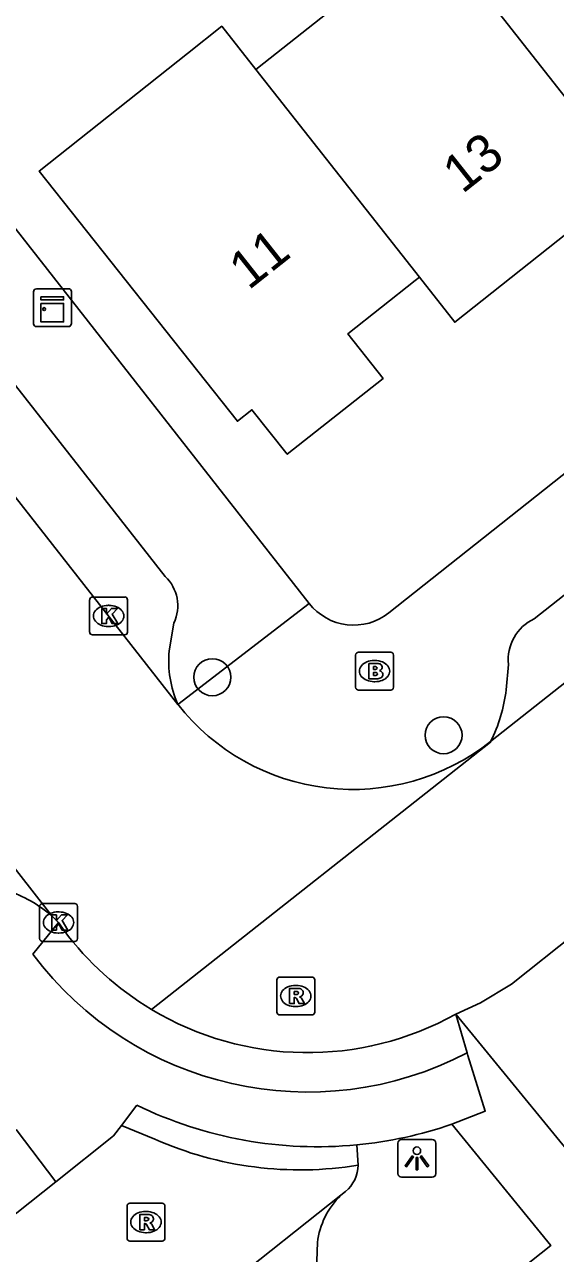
# Model space of a CAD drawing. Extents: x 157321 to 158827, y 386650 to 388532.
# Drawn here: x 157749.83 to 157763.86, y 387550.03 to 387582.49 of the extents above; entities that cross this region are included whole.
import ezdxf

# ---------------------------------------------------------------- set-up
doc = ezdxf.new("R2010")
doc.units = 0
for name, color, linetype in [('IMGEO_Boom', 7, 'Continuous'), ('IMGEO_Brandkraan', 7, 'Continuous'), ('IMGEO_Kast', 7, 'Continuous'), ('IMGEO_Kolk', 7, 'Continuous'), ('IMGEO_Lichtpunt', 7, 'Continuous'), ('IMGEO_Pand', 7, 'Continuous'), ('IMGEO_Pand_nummerreeks', 7, 'Continuous'), ('IMGEO_Parkeervlak_open', 7, 'Continuous'), ('IMGEO_Rijbaan_lokaal_open', 7, 'Continuous'), ('IMGEO_Rioolput', 7, 'Continuous'), ('IMGEO_Voetpad_open', 7, 'Continuous')]:
    doc.layers.add(name, color=color, linetype=linetype)

msp = doc.modelspace()

# ---------------------------------------------------------------- linework, layer by layer
at = {"layer": 'IMGEO_Boom'}
for centre in [(157754.793, 387565.25), (157760.903, 387563.717)]:
    msp.add_circle(centre, 0.489, dxfattribs=at)
at = {"layer": 'IMGEO_Brandkraan'}
for p, q in [((157758.654, 387565.911), (157759.506, 387565.911)), ((157758.579, 387564.985), (157758.579, 387565.837)), ((157759.067, 387565.691), (157759.092, 387565.691)), ((157759.58, 387565.837), (157759.58, 387564.985)), ((157759.506, 387564.911), (157758.654, 387564.911)), ((157759.09, 387565.131), (157759.065, 387565.131))]:
    msp.add_line(p, q, dxfattribs=at)
for points in [[(157758.654, 387565.911), (157759.506, 387565.911)], [(157758.579, 387564.985), (157758.579, 387565.837)], [(157758.927, 387565.611), (157758.927, 387565.211), (157759.14, 387565.211)], [(157759.158, 387565.611), (157758.927, 387565.611)], [(157759.106, 387565.53), (157759.052, 387565.53), (157759.052, 387565.454)], [(157759.58, 387565.837), (157759.58, 387564.985)], [(157759.052, 387565.454), (157759.105, 387565.454)], [(157759.114, 387565.378), (157759.052, 387565.378), (157759.052, 387565.297)], [(157759.052, 387565.297), (157759.114, 387565.297)], [(157759.506, 387564.911), (157758.654, 387564.911)]]:
    msp.add_lwpolyline(points, dxfattribs=at)
for centre, radius, start, end in [((157758.656, 387565.835), 0.0765, 91.552, 178.448), ((157758.656, 387565.835), 0.0765, 91.552, 178.448), ((157759.504, 387565.835), 0.0765, 1.552, 88.448), ((157759.504, 387565.835), 0.0765, 1.552, 88.448), ((157759.107, 387565.492), 0.0379, 267.8285, 90.9355), ((157759.162, 387565.466), 0.145, 59.4692, 91.5367), ((157759.187, 387565.513), 0.0922, 285.5137, 58.1501), ((157759.115, 387565.337), 0.0404, 269.8759, 90.5077), ((157759.146, 387565.462), 0.251, 268.6676, 293.5347), ((157759.192, 387565.321), 0.105, 301.3115, 78.989), ((157758.656, 387564.987), 0.0765, 181.552, 268.448), ((157758.656, 387564.987), 0.0765, 181.552, 268.448), ((157759.504, 387564.987), 0.0765, 271.552, 358.448), ((157759.504, 387564.987), 0.0765, 271.552, 358.448)]:
    msp.add_arc(centre, radius, start, end, dxfattribs=at)
for centre, major_axis, ratio, start_param, end_param in [((157759.066, 387565.411), (-0.387, 0.002), 0.722429, 4.712389, 7.853982), ((157759.091, 387565.411), (-0.39, 0.002), 0.717154, 1.570796, 4.712389)]:
    msp.add_ellipse(centre, major_axis=major_axis, ratio=ratio, start_param=start_param, end_param=end_param, dxfattribs=at)
at = {"layer": 'IMGEO_Kast'}
for p, q in [((157750.069, 387574.585), (157750.069, 387575.426)), ((157750.069, 387575.426), (157750.069, 387574.585)), ((157750.144, 387575.51), (157750.985, 387575.51)), ((157750.985, 387575.51), (157750.144, 387575.51)), ((157751.069, 387575.435), (157751.069, 387574.594)), ((157751.069, 387574.594), (157751.069, 387575.435)), ((157750.994, 387574.51), (157750.153, 387574.51)), ((157750.153, 387574.51), (157750.994, 387574.51))]:
    msp.add_line(p, q, dxfattribs=at)
for points in [[(157750.264, 387575.3), (157750.864, 387575.3), (157750.864, 387575.215), (157750.264, 387575.215), (157750.264, 387575.3)], [(157750.264, 387575.125), (157750.864, 387575.125), (157750.864, 387574.636), (157750.264, 387574.636), (157750.264, 387575.125)]]:
    msp.add_lwpolyline(points, dxfattribs=at)
msp.add_circle((157750.348, 387574.974), 0.0377, dxfattribs=at)
for centre, start, end in [((157750.147, 387575.432), 92.4484, 184.2845), ((157750.147, 387575.432), 92.4484, 184.2845), ((157750.991, 387575.432), 2.4484, 94.2845), ((157750.991, 387575.432), 2.4484, 94.2845), ((157750.147, 387574.588), 182.4484, 274.2845), ((157750.147, 387574.588), 182.4484, 274.2845), ((157750.991, 387574.588), 272.4484, 4.2845), ((157750.991, 387574.588), 272.4484, 4.2845)]:
    msp.add_arc(centre, 0.0779, start, end, dxfattribs=at)
at = {"layer": 'IMGEO_Kolk'}
for p, q in [((157751.552, 387566.443), (157751.552, 387567.295)), ((157751.627, 387567.369), (157752.479, 387567.369)), ((157752.04, 387567.149), (157752.065, 387567.149)), ((157752.553, 387567.295), (157752.553, 387566.443)), ((157752.063, 387566.589), (157752.038, 387566.589)), ((157752.479, 387566.369), (157751.627, 387566.369)), ((157750.23, 387558.346), (157750.23, 387559.198)), ((157750.305, 387559.272), (157751.157, 387559.272)), ((157750.718, 387559.052), (157750.743, 387559.052)), ((157751.231, 387559.198), (157751.231, 387558.346)), ((157750.741, 387558.492), (157750.716, 387558.492)), ((157751.157, 387558.272), (157750.305, 387558.272))]:
    msp.add_line(p, q, dxfattribs=at)
for points in [[(157751.552, 387566.443), (157751.552, 387567.295)], [(157751.627, 387567.369), (157752.479, 387567.369)], [(157752.553, 387567.295), (157752.553, 387566.443)], [(157751.873, 387567.069), (157751.996, 387567.069), (157751.996, 387566.918), (157752.126, 387567.069), (157752.29, 387567.069), (157752.144, 387566.918), (157752.297, 387566.669), (157752.145, 387566.669), (157752.06, 387566.833), (157751.996, 387566.766), (157751.996, 387566.669), (157751.873, 387566.669), (157751.873, 387567.069)], [(157752.479, 387566.369), (157751.627, 387566.369)], [(157750.23, 387558.346), (157750.23, 387559.198)], [(157750.305, 387559.272), (157751.157, 387559.272)], [(157751.231, 387559.198), (157751.231, 387558.346)], [(157750.551, 387558.972), (157750.674, 387558.972), (157750.674, 387558.821), (157750.804, 387558.972), (157750.968, 387558.972), (157750.822, 387558.821), (157750.975, 387558.572), (157750.823, 387558.572), (157750.738, 387558.736), (157750.674, 387558.669), (157750.674, 387558.572), (157750.551, 387558.572), (157750.551, 387558.972)], [(157751.157, 387558.272), (157750.305, 387558.272)]]:
    msp.add_lwpolyline(points, dxfattribs=at)
for centre, start, end in [((157751.629, 387567.293), 91.552, 178.448), ((157751.629, 387567.293), 91.552, 178.448), ((157752.477, 387567.293), 1.552, 88.448), ((157752.477, 387567.293), 1.552, 88.448), ((157751.629, 387566.445), 181.552, 268.448), ((157751.629, 387566.445), 181.552, 268.448), ((157752.477, 387566.445), 271.552, 358.448), ((157752.477, 387566.445), 271.552, 358.448), ((157750.307, 387559.196), 91.552, 178.448), ((157750.307, 387559.196), 91.552, 178.448), ((157751.155, 387559.196), 1.552, 88.448), ((157751.155, 387559.196), 1.552, 88.448), ((157750.307, 387558.348), 181.552, 268.448), ((157750.307, 387558.348), 181.552, 268.448), ((157751.155, 387558.348), 271.552, 358.448), ((157751.155, 387558.348), 271.552, 358.448)]:
    msp.add_arc(centre, 0.0765, start, end, dxfattribs=at)
for centre, major_axis, ratio, start_param, end_param in [((157752.039, 387566.869), (-0.387, 0.002), 0.722429, 4.712389, 7.853982), ((157752.064, 387566.869), (-0.39, 0.002), 0.717154, 1.570796, 4.712389), ((157750.717, 387558.772), (-0.387, 0.002), 0.722429, 4.712389, 7.853982), ((157750.742, 387558.772), (-0.39, 0.002), 0.717154, 1.570796, 4.712389)]:
    msp.add_ellipse(centre, major_axis=major_axis, ratio=ratio, start_param=start_param, end_param=end_param, dxfattribs=at)
at = {"layer": 'IMGEO_Lichtpunt'}
for p, q in [((157759.699, 387552.945), (157759.699, 387552.138)), ((157759.699, 387552.945), (157759.699, 387552.138)), ((157760.601, 387553.04), (157759.793, 387553.04)), ((157760.601, 387553.04), (157759.793, 387553.04)), ((157760.695, 387552.138), (157760.695, 387552.945)), ((157760.695, 387552.138), (157760.695, 387552.945)), ((157759.793, 387552.044), (157760.601, 387552.044)), ((157759.793, 387552.044), (157760.601, 387552.044))]:
    msp.add_line(p, q, dxfattribs=at)
for points in [[(157760.073, 387552.609), (157760.112, 387552.581), (157759.924, 387552.319), (157759.886, 387552.346), (157760.073, 387552.609)], [(157760.175, 387552.561), (157760.222, 387552.561), (157760.222, 387552.239), (157760.175, 387552.239), (157760.175, 387552.561)], [(157760.285, 387552.581), (157760.323, 387552.608), (157760.51, 387552.346), (157760.471, 387552.318), (157760.285, 387552.581)]]:
    msp.add_lwpolyline(points, dxfattribs=at)
msp.add_circle((157760.198, 387552.743), 0.0994, dxfattribs=at)
for centre, start, end in [((157759.793, 387552.945), 90, 180), ((157759.793, 387552.945), 90, 180), ((157760.601, 387552.945), 0, 90), ((157760.601, 387552.945), 0, 90), ((157759.793, 387552.138), 180, 270), ((157759.793, 387552.138), 180, 270), ((157760.601, 387552.138), 270, 0), ((157760.601, 387552.138), 270, 360)]:
    msp.add_arc(centre, 0.0946, start, end, dxfattribs=at)
at = {"layer": 'IMGEO_Pand'}
for points in [[(157755.945, 387581.298), (157756.156, 387581.465), (157760.626, 387585.007)], [(157760.626, 387585.007), (157765.88, 387578.337)], [(157760.263, 387575.817), (157760.151, 387575.728), (157758.372, 387574.319), (157759.303, 387573.143), (157756.772, 387571.138), (157755.841, 387572.314), (157755.457, 387572.01), (157750.22, 387578.62), (157754.139, 387581.725), (157755.044, 387582.442), (157755.945, 387581.298)], [(157755.945, 387581.298), (157760.263, 387575.817)], [(157765.88, 387578.337), (157761.199, 387574.628), (157760.263, 387575.817)]]:
    msp.add_lwpolyline(points, dxfattribs=at)
at = {"layer": 'IMGEO_Parkeervlak_open'}
msp.add_lwpolyline([(157757.524, 387549.105), (157757.57, 387550.319)], dxfattribs=at)
msp.add_arc((157759.639, 387550.07), 2.084, 134.0921, 173.1457, dxfattribs=at)
at = {"layer": 'IMGEO_Rijbaan_lokaal_open'}
for points in [[(157790.324, 387585.8), (157762.143, 387563.549)], [(157753.882, 387564.534), (157744.195, 387576.884), (157741.867, 387580.026), (157740.957, 387581.742)], [(157740.265, 387572.13), (157750.555, 387558.95)], [(157762.143, 387563.549), (157762.145, 387563.532), (157753.185, 387556.476)], [(157761.225, 387556.351), (157761.883, 387556.651), (157762.696, 387557.144), (157764.379, 387558.484), (157766.892, 387560.528)], [(157750.555, 387558.95), (157750.731, 387558.773)], [(157750.876, 387558.561), (157750.731, 387558.773)], [(157750.654, 387551.925), (157752.186, 387553.14), (157752.394, 387553.414)], [(157753.272, 387553.05), (157752.394, 387553.414)], [(157734.138, 387538.975), (157736.667, 387540.966), (157748.929, 387550.558), (157750.654, 387551.925)], [(157739.533, 387536.755), (157741.509, 387538.353), (157752.579, 387547.065), (157755.146, 387549.153), (157758.189, 387551.567)], [(157758.189, 387551.567), (157758.315, 387551.667)]]:
    msp.add_lwpolyline(points, dxfattribs=at)
for centre, radius, start, end in [((157758.504, 387568.16), 5.874, 218.1152, 308.2856), ((157757.331, 387563.388), 8.06, 216.7913, 239.0453), ((157757.313, 387563.372), 8.038, 239.0954, 299.1232), ((157757.112, 387561.713), 9.476, 246.0964, 279.3072), ((157757.717, 387552.376), 0.928, 310.1814, 359.1546)]:
    msp.add_arc(centre, radius, start, end, dxfattribs=at)
at = {"layer": 'IMGEO_Rioolput'}
for p, q in [((157756.497, 387556.404), (157756.497, 387557.256)), ((157756.572, 387557.33), (157757.424, 387557.33)), ((157756.985, 387557.11), (157757.01, 387557.11)), ((157757.498, 387557.256), (157757.498, 387556.404)), ((157757.008, 387556.55), (157756.983, 387556.55)), ((157757.424, 387556.33), (157756.572, 387556.33)), ((157752.539, 387550.432), (157752.539, 387551.284)), ((157752.614, 387551.358), (157753.466, 387551.358)), ((157753.54, 387551.284), (157753.54, 387550.432)), ((157753.027, 387551.138), (157753.052, 387551.138)), ((157753.466, 387550.358), (157752.614, 387550.358)), ((157753.05, 387550.578), (157753.025, 387550.578))]:
    msp.add_line(p, q, dxfattribs=at)
for points in [[(157756.497, 387556.404), (157756.497, 387557.256)], [(157756.572, 387557.33), (157757.424, 387557.33)], [(157757.498, 387557.256), (157757.498, 387556.404)], [(157757.086, 387557.028), (157756.834, 387557.03), (157756.834, 387556.63)], [(157756.834, 387556.63), (157756.958, 387556.63), (157756.958, 387556.792), (157756.969, 387556.792)], [(157757.012, 387556.949), (157756.958, 387556.949), (157756.958, 387556.868)], [(157756.958, 387556.868), (157757.01, 387556.868)], [(157757.016, 387556.763), (157757.087, 387556.63), (157757.227, 387556.63), (157757.162, 387556.756)], [(157757.424, 387556.33), (157756.572, 387556.33)], [(157752.539, 387550.432), (157752.539, 387551.284)], [(157752.614, 387551.358), (157753.466, 387551.358)], [(157753.54, 387551.284), (157753.54, 387550.432)], [(157753.128, 387551.056), (157752.876, 387551.058), (157752.876, 387550.658)], [(157753.054, 387550.977), (157753, 387550.977), (157753, 387550.896)], [(157752.876, 387550.658), (157753, 387550.658), (157753, 387550.82), (157753.011, 387550.82)], [(157753, 387550.896), (157753.052, 387550.896)], [(157753.058, 387550.791), (157753.129, 387550.658), (157753.269, 387550.658), (157753.204, 387550.784)], [(157753.466, 387550.358), (157752.614, 387550.358)]]:
    msp.add_lwpolyline(points, dxfattribs=at)
for centre, radius, start, end in [((157756.574, 387557.254), 0.0765, 91.552, 178.448), ((157756.574, 387557.254), 0.0765, 91.552, 178.448), ((157757.422, 387557.254), 0.0765, 1.552, 88.448), ((157757.422, 387557.254), 0.0765, 1.552, 88.448), ((157756.968, 387556.739), 0.0533, 26.0293, 88.6989), ((157756.994, 387557.057), 0.19, 274.7715, 282.9687), ((157757.018, 387556.853), 0.0964, 77.0061, 93.1865), ((157757.032, 387556.91), 0.0378, 276.6634, 79.6772), ((157757.085, 387556.918), 0.109, 350.3612, 89.416), ((157757.083, 387556.918), 0.112, 277.5842, 350.9817), ((157757.067, 387556.703), 0.108, 29.5134, 73.7905), ((157756.574, 387556.406), 0.0765, 181.552, 268.448), ((157756.574, 387556.406), 0.0765, 181.552, 268.448), ((157757.422, 387556.406), 0.0765, 271.552, 358.448), ((157757.422, 387556.406), 0.0765, 271.552, 358.448), ((157752.616, 387551.282), 0.0765, 91.552, 178.448), ((157752.616, 387551.282), 0.0765, 91.552, 178.448), ((157753.464, 387551.282), 0.0765, 1.552, 88.448), ((157753.464, 387551.282), 0.0765, 1.552, 88.448), ((157753.06, 387550.881), 0.0964, 77.0061, 93.1865), ((157753.074, 387550.938), 0.0378, 276.6634, 79.6772), ((157753.127, 387550.946), 0.109, 350.3612, 89.416), ((157753.125, 387550.946), 0.112, 277.5842, 350.9817), ((157753.01, 387550.767), 0.0533, 26.0293, 88.6989), ((157753.036, 387551.085), 0.19, 274.7715, 282.9687), ((157753.109, 387550.731), 0.108, 29.5134, 73.7905), ((157752.616, 387550.434), 0.0765, 181.552, 268.448), ((157752.616, 387550.434), 0.0765, 181.552, 268.448), ((157753.464, 387550.434), 0.0765, 271.552, 358.448), ((157753.464, 387550.434), 0.0765, 271.552, 358.448)]:
    msp.add_arc(centre, radius, start, end, dxfattribs=at)
for centre, major_axis, ratio, start_param, end_param in [((157756.984, 387556.83), (-0.387, 0.002), 0.722429, 4.712389, 7.853982), ((157757.009, 387556.83), (-0.39, 0.002), 0.717154, 1.570796, 4.712389), ((157753.026, 387550.858), (-0.387, 0.002), 0.722429, 4.712389, 7.853982), ((157753.051, 387550.858), (-0.39, 0.002), 0.717154, 1.570796, 4.712389)]:
    msp.add_ellipse(centre, major_axis=major_axis, ratio=ratio, start_param=start_param, end_param=end_param, dxfattribs=at)
at = {"layer": 'IMGEO_Voetpad_open'}
for points in [[(157759.456, 387566.947), (157792.41, 387593.054), (157792.165, 387594.133)], [(157737.93, 387593.521), (157739.961, 387589.687), (157740.98, 387588.074), (157749.094, 387577.728), (157757.353, 387567.196)], [(157763.299, 387566.796), (157786.584, 387585.154)], [(157743.88, 387580.239), (157753.547, 387567.913)], [(157757.353, 387567.196), (157753.882, 387564.534)], [(157753.779, 387566.682), (157753.654, 387565.945)], [(157762.555, 387564.915), (157762.617, 387565.589)], [(157767.202, 387560.196), (157770.763, 387555.81), (157765.248, 387551.437), (157761.225, 387556.351)], [(157750.731, 387558.773), (157750.053, 387557.935)], [(157761.523, 387555.33), (157761.225, 387556.351)], [(157761.12, 387553.441), (157762.004, 387553.788), (157761.544, 387555.262), (157761.523, 387555.33)], [(157752.394, 387553.414), (157752.798, 387553.945)], [(157749.611, 387553.306), (157750.654, 387551.925)], [(157761.12, 387553.441), (157763.733, 387550.236), (157753.086, 387541.793)], [(157758.609, 387552.898), (157758.644, 387552.362)]]:
    msp.add_lwpolyline(points, dxfattribs=at)
for centre, radius, start, end in [((157752.811, 387567.137), 1.07, 334.8396, 46.5064), ((157758.529, 387568.12), 1.495, 218.1607, 308.3343), ((157763.817, 387565.707), 1.206, 115.4393, 185.6246), ((157756.458, 387565.674), 2.817, 174.4845, 203.8734), ((157758.623, 387565.356), 3.957, 332.8286, 353.6037), ((157748.128, 387556.056), 3.776, 50.0133, 70.8507), ((157757.315, 387563.357), 9.063, 216.744, 297.6647), ((157757.572, 387563.79), 10.941, 244.1316, 275.441), ((157757.587, 387563.7), 10.85, 275.4031, 289.0013)]:
    msp.add_arc(centre, radius, start, end, dxfattribs=at)

# ---------------------------------------------------------------- texts
at = {"layer": 'IMGEO_Pand_nummerreeks'}
for s, rotation, p in [('13', 38.3882, (157761.399, 387578.001)), ('11', 38.3824, (157755.752, 387575.458))]:
    msp.add_text(s, height=1, rotation=rotation, dxfattribs=at).set_placement(p)

doc.saveas('drawing.dxf')
